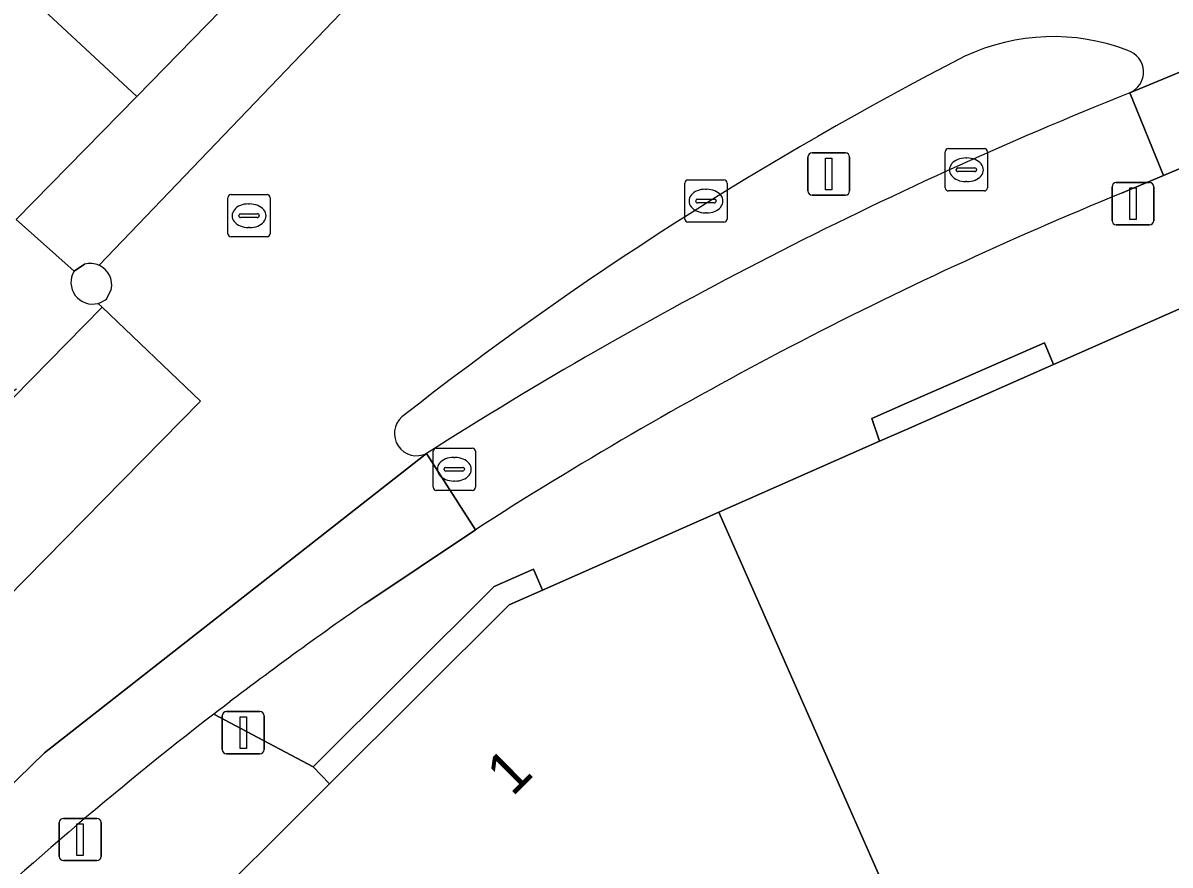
# Model space of a CAD drawing. Extents: x 160663 to 161506, y 382245 to 383291.
# Drawn here: x 160979.09 to 161006.23, y 382898.51 to 382918.43 of the extents above; entities that cross this region are included whole.
import ezdxf

# ---------------------------------------------------------------- set-up
doc = ezdxf.new("R2010")
doc.units = 0
for name, color, linetype in [('IMGEO_Fietspad_gesloten', 7, 'Continuous'), ('IMGEO_Kolk', 7, 'Continuous'), ('IMGEO_Lichtmast', 7, 'Continuous'), ('IMGEO_OVBaan_gesloten', 7, 'Continuous'), ('IMGEO_Pand', 7, 'Continuous'), ('IMGEO_Pand_nummerreeks', 7, 'Continuous'), ('IMGEO_Rijbaan_lokaal_gesloten', 7, 'Continuous'), ('IMGEO_Rioolput', 7, 'Continuous'), ('IMGEO_Verkeerseiland_gesloten', 7, 'Continuous'), ('IMGEO_Verkeerseiland_groen', 7, 'Continuous'), ('IMGEO_Verkeersregelinstallatiepaal', 7, 'Continuous'), ('IMGEO_Voetpad_open', 7, 'Continuous')]:
    doc.layers.add(name, color=color, linetype=linetype)

msp = doc.modelspace()

# ---------------------------------------------------------------- linework, layer by layer
at = {"layer": 'IMGEO_Fietspad_gesloten'}
for points in [[(161006.081, 382914.822), (161005.277, 382916.775)], [(161005.085, 382914.402), (161006.081, 382914.822)], [(160980.304, 382912.557), (160978.934, 382913.776)], [(160978.938, 382909.764), (160978.774, 382909.664), (160978.87, 382909.571), (160980.971, 382911.704), (160980.872, 382911.796)], [(160988.644, 382908.245), (160989.8, 382906.438)]]:
    msp.add_lwpolyline(points, dxfattribs=at)
for centre, radius, start, end in [((161042.518, 382823.676), 100.271, 111.80201, 122.49875), ((161040.559, 382827.667), 93.709, 112.24452, 122.79754), ((160980.74, 382912.29), 0.511, 148.5122, 284.9622)]:
    msp.add_arc(centre, radius, start, end, dxfattribs=at)
at = {"layer": 'IMGEO_Kolk'}
for p, q in [((161000.913, 382914.53), (161000.913, 382915.382)), ((161000.988, 382915.456), (161001.84, 382915.456)), ((161001.914, 382915.382), (161001.914, 382914.53)), ((161001.401, 382915.236), (161001.426, 382915.236)), ((161001.172, 382914.95), (161001.172, 382914.962)), ((161001.61, 382914.913), (161001.212, 382914.913)), ((161001.215, 382914.999), (161001.613, 382914.999)), ((161001.656, 382914.962), (161001.656, 382914.95)), ((160994.752, 382913.79), (160994.752, 382914.642)), ((160994.827, 382914.716), (160995.679, 382914.716)), ((160995.753, 382914.642), (160995.753, 382913.79)), ((161001.424, 382914.676), (161001.399, 382914.676)), ((160995.24, 382914.496), (160995.265, 382914.496)), ((161001.84, 382914.456), (161000.988, 382914.456)), ((160995.011, 382914.21), (160995.011, 382914.222)), ((160995.449, 382914.173), (160995.051, 382914.173)), ((160995.054, 382914.259), (160995.452, 382914.259)), ((160995.495, 382914.222), (160995.495, 382914.21)), ((160995.263, 382913.936), (160995.238, 382913.936)), ((160995.679, 382913.716), (160994.827, 382913.716))]:
    msp.add_line(p, q, dxfattribs=at)
for points in [[(161000.913, 382914.53), (161000.913, 382915.382)], [(161000.988, 382915.456), (161001.84, 382915.456)], [(161001.914, 382915.382), (161001.914, 382914.53)], [(160994.752, 382913.79), (160994.752, 382914.642)], [(160994.827, 382914.716), (160995.679, 382914.716)], [(160995.753, 382914.642), (160995.753, 382913.79)], [(161001.84, 382914.456), (161000.988, 382914.456)], [(160995.679, 382913.716), (160994.827, 382913.716)]]:
    msp.add_lwpolyline(points, dxfattribs=at)
for centre, radius, start, end in [((161000.99, 382915.38), 0.0765, 91.552, 178.448), ((161000.99, 382915.38), 0.0765, 91.552, 178.448), ((161001.838, 382915.38), 0.0765, 1.552, 88.448), ((161001.838, 382915.38), 0.0765, 1.552, 88.448), ((161001.212, 382914.959), 0.0403, 85.8775, 175.7526), ((161001.209, 382914.949), 0.0366, 178.938, 274.7102), ((161001.613, 382914.956), 0.043, 264.8664, 352.4533), ((161001.617, 382914.961), 0.0386, 1.7309, 96.639), ((160994.829, 382914.64), 0.0765, 91.552, 178.448), ((160994.829, 382914.64), 0.0765, 91.552, 178.448), ((160995.677, 382914.64), 0.0765, 1.552, 88.448), ((160995.677, 382914.64), 0.0765, 1.552, 88.448), ((161000.99, 382914.532), 0.0765, 181.552, 268.448), ((161000.99, 382914.532), 0.0765, 181.552, 268.448), ((161001.838, 382914.532), 0.0765, 271.552, 358.448), ((161001.838, 382914.532), 0.0765, 271.552, 358.448), ((160995.051, 382914.219), 0.0403, 85.8775, 175.7526), ((160995.048, 382914.209), 0.0366, 178.938, 274.7102), ((160995.452, 382914.216), 0.043, 264.8664, 352.4533), ((160995.456, 382914.221), 0.0386, 1.7309, 96.639), ((160994.829, 382913.792), 0.0765, 181.552, 268.448), ((160994.829, 382913.792), 0.0765, 181.552, 268.448), ((160995.677, 382913.792), 0.0765, 271.552, 358.448), ((160995.677, 382913.792), 0.0765, 271.552, 358.448)]:
    msp.add_arc(centre, radius, start, end, dxfattribs=at)
for centre, major_axis, ratio, start_param, end_param in [((161001.4, 382914.956), (-0.387, 0.002), 0.722429, 4.712389, 7.853982), ((161001.425, 382914.956), (-0.39, 0.002), 0.717154, 1.570796, 4.712389), ((160995.239, 382914.216), (-0.387, 0.002), 0.722429, 4.712389, 7.853982), ((160995.264, 382914.216), (-0.39, 0.002), 0.717154, 1.570796, 4.712389)]:
    msp.add_ellipse(centre, major_axis=major_axis, ratio=ratio, start_param=start_param, end_param=end_param, dxfattribs=at)
at = {"layer": 'IMGEO_Lichtmast'}
for p, q in [((160997.762, 382915.357), (160998.552, 382915.357)), ((160998.552, 382915.357), (160997.762, 382915.357)), ((160997.662, 382914.457), (160997.662, 382915.257)), ((160997.662, 382915.257), (160997.662, 382914.457)), ((160998.652, 382915.257), (160998.652, 382914.457)), ((160998.652, 382914.457), (160998.652, 382915.257)), ((160998.552, 382914.357), (160997.762, 382914.357)), ((160997.762, 382914.357), (160998.552, 382914.357))]:
    msp.add_line(p, q, dxfattribs=at)
msp.add_lwpolyline([(160998.082, 382915.232), (160998.232, 382915.232), (160998.232, 382914.482), (160998.082, 382914.482), (160998.082, 382915.232)], dxfattribs=at)
for centre, start, end in [((160997.762, 382915.257), 90, 180), ((160997.762, 382915.257), 90, 180), ((160998.552, 382915.257), 0, 90), ((160998.552, 382915.257), 360, 90), ((160997.762, 382914.457), 180, 270), ((160997.762, 382914.457), 180, 270), ((160998.552, 382914.457), 270, 0), ((160998.552, 382914.457), 270, 0)]:
    msp.add_arc(centre, 0.1, start, end, dxfattribs=at)
at = {"layer": 'IMGEO_OVBaan_gesloten'}
msp.add_lwpolyline([(160978.934, 382913.776), (160981.785, 382916.694), (160978.816, 382919.461), (160972.145, 382924.641), (160967.578, 382927.438), (160959.79, 382929.599), (160951.086, 382930.055), (160918.971, 382933.683), (160909.581, 382934.405), (160903.988, 382934.545), (160897.982, 382933.621), (160890.673, 382931.836), (160882.904, 382929.187), (160870.47, 382922.866), (160873.972, 382919.336)], dxfattribs=at)
msp.add_lwpolyline([(160978.235, 382904.348), (160983.292, 382909.484), (160980.971, 382911.704), (160978.87, 382909.571), (160976.231, 382906.892), (160941.719, 382871.483), (160939.026, 382868.723), (160938.967, 382868.67), (160938.69, 382868.375), (160941.097, 382866.243), (160944.318, 382869.536), (160948.009, 382873.34)], close=True, dxfattribs=at)
at = {"layer": 'IMGEO_Pand'}
msp.add_lwpolyline([(161008.532, 382912.58), (161003.474, 382910.348), (161000, 382908.815), (160999.358, 382908.532), (160995.558, 382906.855), (161001.969, 382892.326), (161007.416, 382894.745)], dxfattribs=at)
msp.add_lwpolyline([(160995.558, 382906.855), (160991.382, 382905.012), (160990.598, 382904.666), (160986.346, 382900.425), (160982.835, 382896.922), (160994.035, 382885.697), (160996.482, 382888.155), (160998.387, 382886.24), (161000, 382887.874), (161002.736, 382890.646), (161001.969, 382892.326)], close=True, dxfattribs=at)
at = {"layer": 'IMGEO_Rijbaan_lokaal_gesloten'}
for points in [[(160897.982, 382933.621), (160903.988, 382934.545), (160909.581, 382934.405), (160918.971, 382933.683), (160951.086, 382930.055), (160959.79, 382929.599), (160967.578, 382927.438), (160972.145, 382924.641), (160978.816, 382919.461), (160981.785, 382916.694), (160985.435, 382920.431)], [(160988.453, 382920.583), (160985.435, 382920.431), (160981.785, 382916.694), (160978.934, 382913.776), (160980.304, 382912.557), (160980.552, 382912.724)], [(160980.893, 382912.696), (160988.453, 382920.583)], [(160988.453, 382920.583), (160980.893, 382912.696)], [(161005.277, 382916.775), (161013.921, 382920.363)], [(160981.183, 382912.123), (160981.074, 382911.904)], [(160980.872, 382911.796), (160980.971, 382911.704), (160983.292, 382909.484), (160978.235, 382904.348), (160948.009, 382873.34)], [(160987.179, 382904.686), (160989.8, 382906.438), (160988.644, 382908.245), (160979.605, 382901.159), (160967.323, 382889.193)], [(160979.605, 382901.159), (160988.644, 382908.245)], [(160967.323, 382889.193), (160979.605, 382901.159)]]:
    msp.add_lwpolyline(points, dxfattribs=at)
msp.add_lwpolyline([(161014.701, 382918.365), (161013.921, 382920.363), (161005.277, 382916.775), (161006.081, 382914.822), (161010.491, 382916.679)], close=True, dxfattribs=at)
for centre, radius, start, end in [((161003.466, 382913.199), 4.908, 68.9233, 115.1516), ((161039.527, 382843.413), 83.457, 117.19934, 128.07745), ((161005.068, 382917.268), 0.536, 292.9574, 72.2891), ((160980.683, 382912.223), 0.517, 65.9937, 104.6181), ((160980.682, 382912.229), 0.512, 348.0145, 65.6742), ((160980.729, 382912.306), 0.53, 285.6447, 310.618), ((160988.409, 382908.717), 0.527, 131.9183, 296.4659), ((161035.85, 382834.327), 85.552, 124.67341, 127.63653), ((161035.434, 382834.86), 84.877, 127.63429, 133.60625)]:
    msp.add_arc(centre, radius, start, end, dxfattribs=at)
at = {"layer": 'IMGEO_Rioolput'}
for p, q in [((160983.942, 382913.443), (160983.942, 382914.295)), ((160984.017, 382914.369), (160984.869, 382914.369)), ((160984.943, 382914.295), (160984.943, 382913.443)), ((160984.43, 382914.149), (160984.455, 382914.149)), ((160984.201, 382913.863), (160984.201, 382913.875)), ((160984.639, 382913.826), (160984.241, 382913.826)), ((160984.244, 382913.912), (160984.642, 382913.912)), ((160984.685, 382913.875), (160984.685, 382913.863)), ((160984.453, 382913.589), (160984.428, 382913.589)), ((160984.869, 382913.369), (160984.017, 382913.369)), ((160988.798, 382907.445), (160988.798, 382908.297)), ((160988.873, 382908.371), (160989.725, 382908.371)), ((160989.799, 382908.297), (160989.799, 382907.445)), ((160989.286, 382908.151), (160989.311, 382908.151)), ((160989.057, 382907.865), (160989.057, 382907.877)), ((160989.495, 382907.828), (160989.097, 382907.828)), ((160989.1, 382907.914), (160989.498, 382907.914)), ((160989.541, 382907.877), (160989.541, 382907.865)), ((160989.309, 382907.591), (160989.284, 382907.591)), ((160989.725, 382907.371), (160988.873, 382907.371))]:
    msp.add_line(p, q, dxfattribs=at)
for points in [[(160983.942, 382913.443), (160983.942, 382914.295)], [(160984.017, 382914.369), (160984.869, 382914.369)], [(160984.943, 382914.295), (160984.943, 382913.443)], [(160984.869, 382913.369), (160984.017, 382913.369)], [(160988.798, 382907.445), (160988.798, 382908.297)], [(160988.873, 382908.371), (160989.725, 382908.371)], [(160989.799, 382908.297), (160989.799, 382907.445)], [(160989.725, 382907.371), (160988.873, 382907.371)]]:
    msp.add_lwpolyline(points, dxfattribs=at)
for centre, radius, start, end in [((160984.019, 382914.293), 0.0765, 91.552, 178.448), ((160984.019, 382914.293), 0.0765, 91.552, 178.448), ((160984.867, 382914.293), 0.0765, 1.552, 88.448), ((160984.867, 382914.293), 0.0765, 1.552, 88.448), ((160984.241, 382913.872), 0.0403, 85.8775, 175.7526), ((160984.238, 382913.862), 0.0366, 178.938, 274.7102), ((160984.642, 382913.869), 0.043, 264.8664, 352.4533), ((160984.646, 382913.874), 0.0386, 1.7309, 96.639), ((160984.019, 382913.445), 0.0765, 181.552, 268.448), ((160984.019, 382913.445), 0.0765, 181.552, 268.448), ((160984.867, 382913.445), 0.0765, 271.552, 358.448), ((160984.867, 382913.445), 0.0765, 271.552, 358.448), ((160988.875, 382908.295), 0.0765, 91.552, 178.448), ((160988.875, 382908.295), 0.0765, 91.552, 178.448), ((160989.723, 382908.295), 0.0765, 1.552, 88.448), ((160989.723, 382908.295), 0.0765, 1.552, 88.448), ((160989.097, 382907.874), 0.0403, 85.8775, 175.7526), ((160989.094, 382907.864), 0.0366, 178.938, 274.7102), ((160989.498, 382907.871), 0.043, 264.8664, 352.4533), ((160989.502, 382907.876), 0.0386, 1.7309, 96.639), ((160988.875, 382907.447), 0.0765, 181.552, 268.448), ((160988.875, 382907.447), 0.0765, 181.552, 268.448), ((160989.723, 382907.447), 0.0765, 271.552, 358.448), ((160989.723, 382907.447), 0.0765, 271.552, 358.448)]:
    msp.add_arc(centre, radius, start, end, dxfattribs=at)
for centre, major_axis, ratio, start_param, end_param in [((160984.429, 382913.869), (-0.387, 0.002), 0.722429, 4.712389, 7.853982), ((160984.454, 382913.869), (-0.39, 0.002), 0.717154, 1.570796, 4.712389), ((160989.285, 382907.871), (-0.387, 0.002), 0.722429, 4.712389, 7.853982), ((160989.31, 382907.871), (-0.39, 0.002), 0.717154, 1.570796, 4.712389)]:
    msp.add_ellipse(centre, major_axis=major_axis, ratio=ratio, start_param=start_param, end_param=end_param, dxfattribs=at)
at = {"layer": 'IMGEO_Verkeerseiland_gesloten'}
for points in [[(160980.552, 382912.724), (160980.304, 382912.557)], [(160981.074, 382911.904), (160981.183, 382912.123)]]:
    msp.add_lwpolyline(points, dxfattribs=at)
for centre, radius, start, end in [((160980.683, 382912.223), 0.517, 65.9937, 104.6181), ((160980.682, 382912.229), 0.512, 348.0145, 65.6742), ((160980.74, 382912.29), 0.511, 148.5122, 284.9622), ((160980.729, 382912.306), 0.53, 285.6447, 310.618)]:
    msp.add_arc(centre, radius, start, end, dxfattribs=at)
at = {"layer": 'IMGEO_Verkeerseiland_groen'}
for centre, radius, start, end in [((161003.466, 382913.199), 4.908, 68.9233, 115.1516), ((161039.527, 382843.413), 83.457, 117.19934, 128.07745), ((161005.068, 382917.268), 0.536, 292.9574, 72.2891), ((161042.518, 382823.676), 100.271, 111.80201, 122.49875), ((160988.409, 382908.717), 0.527, 131.9183, 296.4659)]:
    msp.add_arc(centre, radius, start, end, dxfattribs=at)
at = {"layer": 'IMGEO_Verkeersregelinstallatiepaal'}
for p, q in [((161004.859, 382913.752), (161004.859, 382914.552)), ((161004.859, 382914.552), (161004.859, 382913.752)), ((161004.959, 382914.652), (161005.749, 382914.652)), ((161005.749, 382914.652), (161004.959, 382914.652)), ((161005.849, 382914.552), (161005.849, 382913.752)), ((161005.849, 382913.752), (161005.849, 382914.552)), ((161005.749, 382913.652), (161004.959, 382913.652)), ((161004.959, 382913.652), (161005.749, 382913.652)), ((160983.909, 382902.136), (160984.699, 382902.136)), ((160984.699, 382902.136), (160983.909, 382902.136)), ((160983.809, 382901.236), (160983.809, 382902.036)), ((160983.809, 382902.036), (160983.809, 382901.236)), ((160984.799, 382902.036), (160984.799, 382901.236)), ((160984.799, 382901.236), (160984.799, 382902.036)), ((160984.699, 382901.136), (160983.909, 382901.136)), ((160983.909, 382901.136), (160984.699, 382901.136)), ((160979.95, 382898.71), (160979.95, 382899.51)), ((160979.95, 382899.51), (160979.95, 382898.71)), ((160980.05, 382899.61), (160980.84, 382899.61)), ((160980.84, 382899.61), (160980.05, 382899.61)), ((160980.94, 382899.51), (160980.94, 382898.71)), ((160980.94, 382898.71), (160980.94, 382899.51)), ((160980.84, 382898.61), (160980.05, 382898.61)), ((160980.05, 382898.61), (160980.84, 382898.61))]:
    msp.add_line(p, q, dxfattribs=at)
for points in [[(161005.279, 382914.527), (161005.429, 382914.527), (161005.429, 382913.777), (161005.279, 382913.777), (161005.279, 382914.527)], [(160984.229, 382902.011), (160984.379, 382902.011), (160984.379, 382901.261), (160984.229, 382901.261), (160984.229, 382902.011)], [(160980.37, 382899.485), (160980.52, 382899.485), (160980.52, 382898.735), (160980.37, 382898.735), (160980.37, 382899.485)]]:
    msp.add_lwpolyline(points, dxfattribs=at)
for centre, start, end in [((161004.959, 382914.552), 90, 180), ((161004.959, 382914.552), 90, 180), ((161005.749, 382914.552), 0, 90), ((161005.749, 382914.552), 360, 90), ((161004.959, 382913.752), 180, 270), ((161004.959, 382913.752), 180, 270), ((161005.749, 382913.752), 270, 0), ((161005.749, 382913.752), 270, 0), ((160983.909, 382902.036), 90, 180), ((160983.909, 382902.036), 90, 180), ((160984.699, 382902.036), 0, 90), ((160984.699, 382902.036), 360, 90), ((160983.909, 382901.236), 180, 270), ((160983.909, 382901.236), 180, 270), ((160984.699, 382901.236), 270, 0), ((160984.699, 382901.236), 270, 0), ((160980.05, 382899.51), 90, 180), ((160980.05, 382899.51), 90, 180), ((160980.84, 382899.51), 0, 90), ((160980.84, 382899.51), 360, 90), ((160980.05, 382898.71), 180, 270), ((160980.05, 382898.71), 180, 270), ((160980.84, 382898.71), 270, 0), ((160980.84, 382898.71), 270, 0)]:
    msp.add_arc(centre, 0.1, start, end, dxfattribs=at)
at = {"layer": 'IMGEO_Voetpad_open'}
for points in [[(161019.75, 382920.387), (161014.701, 382918.365), (161010.491, 382916.679), (161006.081, 382914.822), (161005.085, 382914.402)], [(160983.607, 382902.076), (160985.962, 382900.827), (160990.245, 382905.1), (160991.17, 382905.509), (160991.382, 382905.012), (160995.558, 382906.855), (160999.358, 382908.532), (160999.173, 382909.069), (161000, 382909.432), (161003.26, 382910.862), (161003.474, 382910.348), (161008.532, 382912.58)], [(160989.8, 382906.438), (160987.179, 382904.686)], [(160979.774, 382894.66), (160980.188, 382894.281), (160982.835, 382896.922), (160986.346, 382900.425), (160985.962, 382900.827), (160983.607, 382902.076)]]:
    msp.add_lwpolyline(points, dxfattribs=at)
for points in [[(161003.26, 382910.862), (161000, 382909.432), (160999.173, 382909.069), (160999.358, 382908.532), (161000, 382908.815), (161003.474, 382910.348)], [(160991.17, 382905.509), (160990.245, 382905.1), (160985.962, 382900.827), (160986.346, 382900.425), (160990.598, 382904.666), (160991.382, 382905.012)]]:
    msp.add_lwpolyline(points, close=True, dxfattribs=at)
for centre, radius, start, end in [((161040.559, 382827.667), 93.709, 112.24452, 122.79754), ((161035.85, 382834.327), 85.552, 124.67341, 127.63653), ((161035.434, 382834.86), 84.877, 127.63429, 133.60625)]:
    msp.add_arc(centre, radius, start, end, dxfattribs=at)

# ---------------------------------------------------------------- texts
at = {"layer": 'IMGEO_Pand_nummerreeks'}
msp.add_text('1', height=1, rotation=44.9258, dxfattribs=at).set_placement((160990.674, 382900.109))

doc.saveas('drawing.dxf')
